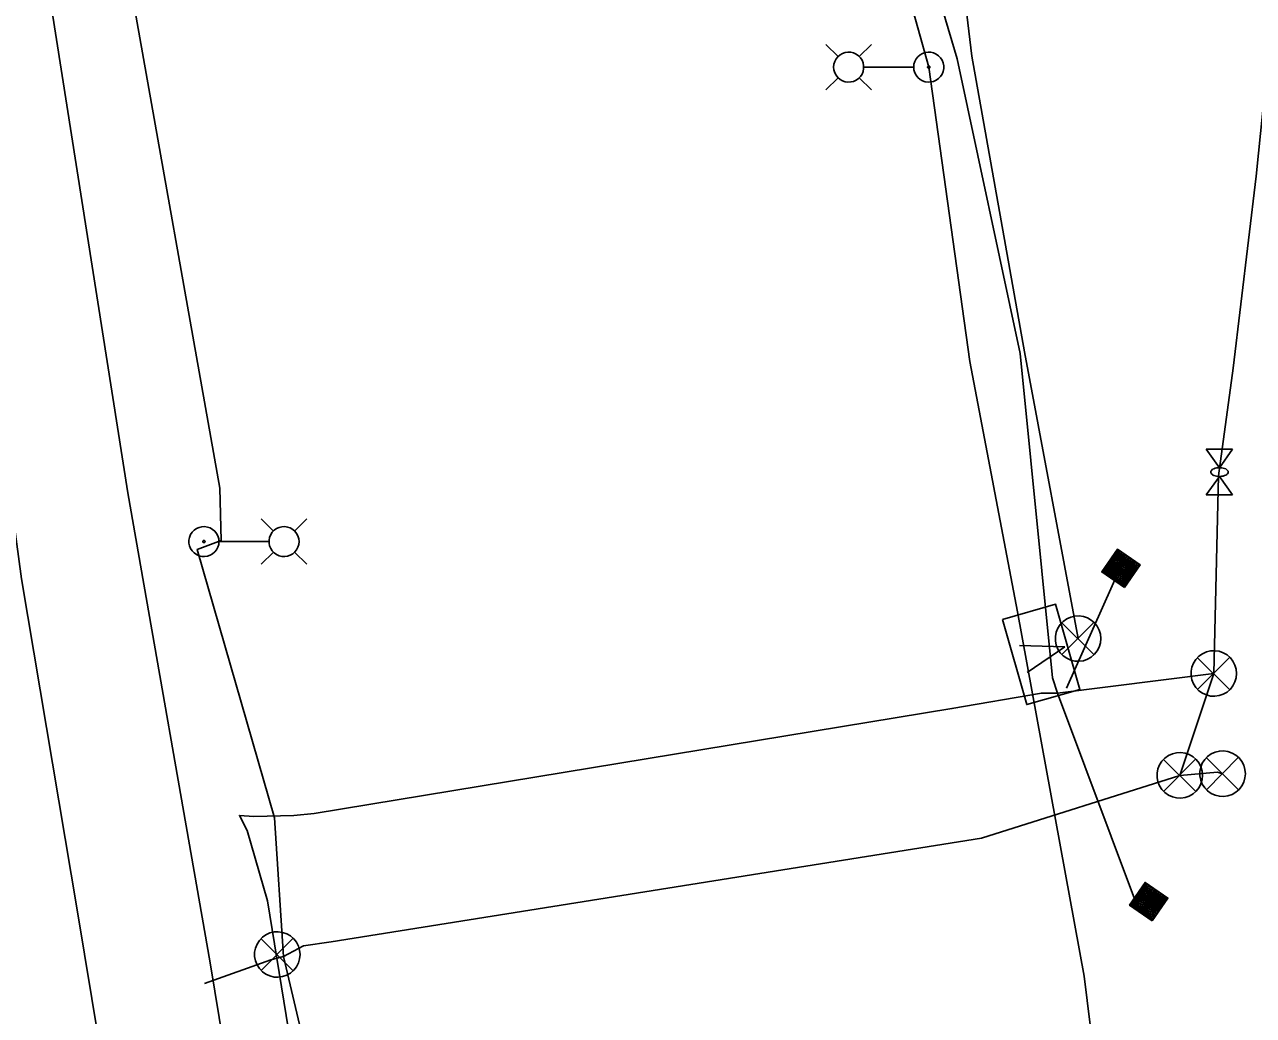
# Model space of a CAD drawing. Extents: x 596028 to 606371, y 330010 to 403088.
# Drawn here: x 604700.8 to 604878.9, y 336030.9 to 336174.5 of the extents above; entities that cross this region are included whole.
import ezdxf

# ---------------------------------------------------------------- set-up
doc = ezdxf.new("R2010")
doc.units = 0
for name, color, linetype in [('E_FTMS', 7, 'Continuous'), ('E_FTMS_Conduit', 7, 'Continuous'), ('E_LTG', 7, 'Continuous'), ('E_LTG_CID', 7, 'Continuous'), ('E_UTL_E_Bold', 7, 'Continuous'), ('E_UTL_E_UG', 7, 'Continuous'), ('E_UTL_FO_UG_QWEST', 7, 'Continuous')]:
    doc.layers.add(name, color=color, linetype=linetype)

msp = doc.modelspace()

# ---------------------------------------------------------------- linework, layer by layer
at = {"layer": 'E_FTMS'}
for p, q in [((604860.22, 336097.75), (604858.43, 336097.41)), ((604859.94, 336097.94), (604858.62, 336097.69)), ((604858.73, 336097.85), (604859.58, 336093.34)), ((604859.66, 336098.13), (604858.82, 336097.97)), ((604858.92, 336098.13), (604859.86, 336093.15)), ((604859.38, 336098.32), (604859.01, 336098.25)), ((604859.12, 336098.41), (604860.14, 336092.95)), ((604859.38, 336098.32), (604860.35, 336093.13)), ((604859.66, 336098.13), (604860.54, 336093.41)), ((604859.94, 336097.94), (604860.74, 336093.69)), ((604860.22, 336097.75), (604860.93, 336093.97)), ((604862.46, 336096.22), (604856.9, 336095.17)), ((604862.18, 336096.41), (604857.09, 336095.45)), ((604862.27, 336095.93), (604857.18, 336094.98)), ((604861.9, 336096.6), (604857.28, 336095.73)), ((604857.39, 336095.89), (604857.62, 336094.68)), ((604861.62, 336096.79), (604857.47, 336096.01)), ((604857.58, 336096.17), (604857.9, 336094.49)), ((604861.34, 336096.98), (604857.67, 336096.29)), ((604857.78, 336096.45), (604858.18, 336094.29)), ((604861.06, 336097.17), (604857.86, 336096.57)), ((604857.97, 336096.73), (604858.46, 336094.1)), ((604860.78, 336097.36), (604858.05, 336096.85)), ((604858.16, 336097.01), (604858.74, 336093.91)), ((604860.5, 336097.56), (604858.24, 336097.13)), ((604858.35, 336097.29), (604859.02, 336093.72)), ((604858.54, 336097.57), (604859.3, 336093.53)), ((604860.5, 336097.56), (604861.12, 336094.25)), ((604860.78, 336097.36), (604861.31, 336094.53)), ((604861.06, 336097.17), (604861.5, 336094.81)), ((604861.34, 336096.98), (604861.69, 336095.09)), ((604861.62, 336096.79), (604861.89, 336095.37)), ((604861.9, 336096.6), (604862.08, 336095.65)), ((604862.18, 336096.41), (604862.27, 336095.93)), ((604857.01, 336095.33), (604857.06, 336095.06)), ((604857.2, 336095.61), (604857.34, 336094.87)), ((604862.08, 336095.65), (604857.46, 336094.79)), ((604861.89, 336095.37), (604857.74, 336094.59)), ((604861.69, 336095.09), (604858.02, 336094.4)), ((604861.5, 336094.81), (604858.3, 336094.21)), ((604861.31, 336094.53), (604858.58, 336094.02)), ((604861.12, 336094.25), (604858.86, 336093.83)), ((604860.93, 336093.97), (604859.14, 336093.64)), ((604860.74, 336093.69), (604859.42, 336093.45)), ((604860.54, 336093.41), (604859.7, 336093.25)), ((604860.35, 336093.13), (604859.98, 336093.06)), ((604844.99, 336084.51), (604851.55, 336084.3)), ((604863.97, 336049.63), (604862.65, 336049.39)), ((604862.76, 336049.55), (604863.61, 336045.03)), ((604863.69, 336049.83), (604862.85, 336049.67)), ((604862.96, 336049.83), (604863.89, 336044.84)), ((604863.41, 336050.02), (604863.04, 336049.95)), ((604863.15, 336050.11), (604864.17, 336044.65)), ((604863.41, 336050.02), (604864.38, 336044.83)), ((604863.69, 336049.83), (604864.58, 336045.11)), ((604863.97, 336049.63), (604864.77, 336045.39)), ((604866.49, 336047.91), (604860.93, 336046.87)), ((604866.21, 336048.1), (604861.12, 336047.15)), ((604865.93, 336048.29), (604861.31, 336047.43)), ((604865.65, 336048.49), (604861.51, 336047.71)), ((604861.61, 336047.87), (604861.93, 336046.18)), ((604865.37, 336048.68), (604861.7, 336047.99)), ((604861.81, 336048.15), (604862.21, 336045.99)), ((604865.09, 336048.87), (604861.89, 336048.27)), ((604862, 336048.43), (604862.49, 336045.8)), ((604864.81, 336049.06), (604862.08, 336048.55)), ((604862.19, 336048.71), (604862.77, 336045.61)), ((604864.53, 336049.25), (604862.27, 336048.83)), ((604862.38, 336048.99), (604863.05, 336045.42)), ((604864.25, 336049.44), (604862.46, 336049.11)), ((604862.57, 336049.27), (604863.33, 336045.22)), ((604864.25, 336049.44), (604864.96, 336045.67)), ((604864.53, 336049.25), (604865.15, 336045.95)), ((604864.81, 336049.06), (604865.34, 336046.23)), ((604865.09, 336048.87), (604865.53, 336046.51)), ((604865.37, 336048.68), (604865.72, 336046.79)), ((604865.65, 336048.49), (604865.92, 336047.07)), ((604865.93, 336048.29), (604866.11, 336047.35)), ((604866.21, 336048.1), (604866.3, 336047.63)), ((604861.04, 336047.03), (604861.09, 336046.76)), ((604866.3, 336047.63), (604861.21, 336046.67)), ((604861.23, 336047.31), (604861.37, 336046.56)), ((604861.42, 336047.59), (604861.65, 336046.37)), ((604866.11, 336047.35), (604861.49, 336046.48)), ((604865.92, 336047.07), (604861.77, 336046.29)), ((604865.72, 336046.79), (604862.05, 336046.1)), ((604865.53, 336046.51), (604862.33, 336045.91)), ((604865.34, 336046.23), (604862.61, 336045.72)), ((604865.15, 336045.95), (604862.89, 336045.52)), ((604864.96, 336045.67), (604863.17, 336045.33)), ((604864.77, 336045.39), (604863.45, 336045.14)), ((604864.58, 336045.11), (604863.73, 336044.95)), ((604864.38, 336044.83), (604864.01, 336044.76))]:
    msp.add_line(p, q, dxfattribs=at)
for points in [[(604860.2, 336092.91), (604856.9, 336095.17), (604859.16, 336098.47), (604862.46, 336096.22)], [(604842.52, 336088.3), (604846.03, 336075.96), (604853.73, 336078.15), (604850.22, 336090.49)], [(604864.23, 336044.61), (604860.93, 336046.87), (604863.19, 336050.17), (604866.49, 336047.91)]]:
    msp.add_lwpolyline(points, close=True, dxfattribs=at)
for points in [[(604856.78, 336085.51), (604856.72, 336086.14), (604856.54, 336086.74), (604856.26, 336087.3), (604855.87, 336087.79), (604855.39, 336088.2), (604854.85, 336088.51), (604854.26, 336088.72), (604853.64, 336088.81), (604853.01, 336088.78), (604852.4, 336088.63), (604851.83, 336088.37), (604851.32, 336088.01), (604850.89, 336087.55), (604850.55, 336087.03), (604850.31, 336086.44), (604850.19, 336085.83), (604850.19, 336085.2), (604850.31, 336084.58), (604850.55, 336084), (604850.89, 336083.47), (604851.32, 336083.02), (604851.83, 336082.66), (604852.4, 336082.39), (604853.01, 336082.25), (604853.64, 336082.22), (604854.26, 336082.31), (604854.85, 336082.51), (604855.39, 336082.82), (604855.87, 336083.24), (604856.26, 336083.73), (604856.54, 336084.29), (604856.72, 336084.89), (604856.78, 336085.51)], [(604855.74, 336087.85), (604851.13, 336083.19)], [(604851.13, 336087.8), (604855.78, 336083.15)], [(604846.1, 336080.6), (604851.55, 336084.3)], [(604876.45, 336080.46), (604876.39, 336081.08), (604876.21, 336081.68), (604875.92, 336082.24), (604875.54, 336082.74), (604875.06, 336083.15), (604874.52, 336083.46), (604873.93, 336083.67), (604873.3, 336083.75), (604872.68, 336083.72), (604872.07, 336083.58), (604871.5, 336083.32), (604870.99, 336082.95), (604870.55, 336082.5), (604870.21, 336081.97), (604869.98, 336081.39), (604869.86, 336080.77), (604869.86, 336080.14), (604869.98, 336079.53), (604870.21, 336078.95), (604870.55, 336078.42), (604870.99, 336077.96), (604871.5, 336077.6), (604872.07, 336077.34), (604872.68, 336077.19), (604873.3, 336077.16), (604873.93, 336077.25), (604874.52, 336077.46), (604875.06, 336077.77), (604875.54, 336078.18), (604875.92, 336078.67), (604876.21, 336079.23), (604876.39, 336079.83), (604876.45, 336080.46)], [(604875.41, 336082.79), (604870.8, 336078.14)], [(604870.8, 336082.75), (604875.45, 336078.09)], [(604877.72, 336065.93), (604877.66, 336066.56), (604877.48, 336067.16), (604877.19, 336067.72), (604876.8, 336068.21), (604876.33, 336068.62), (604875.79, 336068.93), (604875.19, 336069.14), (604874.57, 336069.23), (604873.95, 336069.2), (604873.34, 336069.05), (604872.77, 336068.79), (604872.25, 336068.43), (604871.82, 336067.97), (604871.48, 336067.44), (604871.25, 336066.86), (604871.13, 336066.24), (604871.13, 336065.62), (604871.25, 336065), (604871.48, 336064.42), (604871.82, 336063.89), (604872.25, 336063.44), (604872.77, 336063.07), (604873.34, 336062.81), (604873.95, 336062.66), (604874.57, 336062.63), (604875.19, 336062.72), (604875.79, 336062.93), (604876.33, 336063.24), (604876.8, 336063.65), (604877.19, 336064.15), (604877.48, 336064.7), (604877.66, 336065.31), (604877.72, 336065.93)], [(604871.52, 336065.69), (604871.46, 336066.32), (604871.28, 336066.92), (604871, 336067.48), (604870.61, 336067.97), (604870.14, 336068.38), (604869.59, 336068.69), (604869, 336068.9), (604868.38, 336068.99), (604867.75, 336068.96), (604867.14, 336068.81), (604866.57, 336068.55), (604866.06, 336068.19), (604865.63, 336067.73), (604865.29, 336067.2), (604865.05, 336066.62), (604864.94, 336066), (604864.94, 336065.38), (604865.05, 336064.76), (604865.29, 336064.18), (604865.63, 336063.65), (604866.06, 336063.2), (604866.57, 336062.83), (604867.14, 336062.57), (604867.75, 336062.42), (604868.38, 336062.39), (604869, 336062.48), (604869.59, 336062.69), (604870.14, 336063), (604870.61, 336063.41), (604871, 336063.91), (604871.28, 336064.46), (604871.46, 336065.07), (604871.52, 336065.69)], [(604870.48, 336068.03), (604865.87, 336063.37)], [(604865.87, 336067.98), (604870.53, 336063.33)], [(604876.68, 336068.27), (604872.07, 336063.61)], [(604872.07, 336068.22), (604876.72, 336063.57)], [(604740.69, 336039.73), (604740.63, 336040.35), (604740.45, 336040.95), (604740.16, 336041.51), (604739.78, 336042), (604739.3, 336042.41), (604738.76, 336042.73), (604738.16, 336042.93), (604737.54, 336043.02), (604736.92, 336042.99), (604736.31, 336042.84), (604735.74, 336042.58), (604735.23, 336042.22), (604734.79, 336041.77), (604734.45, 336041.24), (604734.22, 336040.66), (604734.1, 336040.04), (604734.1, 336039.41), (604734.22, 336038.8), (604734.45, 336038.21), (604734.79, 336037.69), (604735.23, 336037.23), (604735.74, 336036.87), (604736.31, 336036.61), (604736.92, 336036.46), (604737.54, 336036.43), (604738.16, 336036.52), (604738.76, 336036.72), (604739.3, 336037.04), (604739.78, 336037.45), (604740.16, 336037.94), (604740.45, 336038.5), (604740.63, 336039.1), (604740.69, 336039.73)], [(604739.65, 336042.06), (604735.04, 336037.4)], [(604735.04, 336042.01), (604739.69, 336037.36)]]:
    msp.add_lwpolyline(points, dxfattribs=at)
at = {"layer": 'E_FTMS_Conduit'}
msp.add_line((604851.8, 336078.35), (604859.6, 336095.87), dxfattribs=at)
for points in [[(604850.5, 336077.62), (604849.76, 336079.84), (604845.07, 336126.86), (604835.92, 336169.53), (604823.85, 336210.31), (604814.33, 336244.56), (604807.54, 336294.32), (604804.4, 336349.36), (604787.77, 336403.56), (604778.06, 336454.77), (604767.68, 336514.34), (604755.05, 336571.74), (604744.37, 336629.18), (604737.87, 336681.73), (604730.03, 336734.18), (604701.87, 336906.78), (604692.35, 336962.82), (604682.52, 337020.66), (604676.08, 337061.02), (604667.84, 337117.16), (604657.46, 337177.3), (604649.41, 337237.66), (604641.55, 337295.97)], [(604853.48, 336085.51), (604845.69, 336127.08), (604838.09, 336169.95), (604835.55, 336190.97), (604824.59, 336266.8)], [(604868.22, 336065.69), (604873.15, 336080.46), (604873.81, 336109.11)], [(604850.49, 336077.6), (604873.15, 336080.46)], [(604771, 335834.87), (604763.88, 335879.23), (604759.82, 335912.24), (604748.18, 335952.13), (604739.7, 336024.65), (604735.96, 336047.52), (604733.03, 336057.72), (604731.89, 336059.88), (604734.01, 336059.73), (604739.81, 336059.87), (604742.74, 336060.14), (604835.17, 336075.36), (604848.16, 336077.62), (604850.5, 336077.62)], [(604862.22, 336046.27), (604850.49, 336077.6)], [(604726.82, 336035.54), (604736.45, 336038.97), (604738.31, 336039.42), (604741.2, 336040.99), (604745.2, 336041.55), (604839.47, 336056.59), (604868.22, 336065.69), (604873.67, 336066.13), (604874.42, 336065.93)]]:
    msp.add_lwpolyline(points, dxfattribs=at)
at = {"layer": 'E_LTG'}
for points in [[(604818.69, 336169.87), (604816.92, 336171.65)], [(604821.74, 336169.87), (604823.52, 336171.65)], [(604818.04, 336168.35), (604818.08, 336167.94), (604818.2, 336167.54), (604818.39, 336167.17), (604818.64, 336166.85), (604818.96, 336166.58), (604819.31, 336166.37), (604819.7, 336166.24), (604820.11, 336166.18), (604820.53, 336166.2), (604820.93, 336166.29), (604821.31, 336166.47), (604821.64, 336166.71), (604821.93, 336167), (604822.15, 336167.35), (604822.31, 336167.74), (604822.38, 336168.14), (604822.38, 336168.56), (604822.31, 336168.96), (604822.15, 336169.35), (604821.93, 336169.69), (604821.64, 336169.99), (604821.31, 336170.23), (604820.93, 336170.41), (604820.53, 336170.5), (604820.11, 336170.52), (604819.7, 336170.46), (604819.31, 336170.33), (604818.96, 336170.12), (604818.64, 336169.85), (604818.39, 336169.53), (604818.2, 336169.16), (604818.08, 336168.76), (604818.04, 336168.35)], [(604829.65, 336168.35), (604829.68, 336167.94), (604829.8, 336167.54), (604829.99, 336167.17), (604830.25, 336166.85), (604830.56, 336166.58), (604830.92, 336166.37), (604831.31, 336166.24), (604831.72, 336166.18), (604832.13, 336166.2), (604832.53, 336166.29), (604832.91, 336166.47), (604833.25, 336166.71), (604833.53, 336167), (604833.76, 336167.35), (604833.91, 336167.74), (604833.99, 336168.14), (604833.99, 336168.56), (604833.91, 336168.96), (604833.76, 336169.35), (604833.53, 336169.69), (604833.25, 336169.99), (604832.91, 336170.23), (604832.53, 336170.41), (604832.13, 336170.5), (604831.72, 336170.52), (604831.31, 336170.46), (604830.92, 336170.33), (604830.56, 336170.12), (604830.25, 336169.85), (604829.99, 336169.53), (604829.8, 336169.16), (604829.68, 336168.76), (604829.65, 336168.35)], [(604822.43, 336168.35), (604829.61, 336168.35)], [(604831.65, 336168.35), (604831.66, 336168.32), (604831.67, 336168.29), (604831.68, 336168.26), (604831.7, 336168.23), (604831.72, 336168.21), (604831.75, 336168.2), (604831.78, 336168.19), (604831.81, 336168.18), (604831.84, 336168.18), (604831.88, 336168.19), (604831.9, 336168.21), (604831.93, 336168.22), (604831.95, 336168.25), (604831.97, 336168.27), (604831.98, 336168.3), (604831.99, 336168.33), (604831.99, 336168.37), (604831.98, 336168.4), (604831.97, 336168.43), (604831.95, 336168.45), (604831.93, 336168.48), (604831.9, 336168.49), (604831.88, 336168.51), (604831.84, 336168.51), (604831.81, 336168.52), (604831.78, 336168.51), (604831.75, 336168.5), (604831.72, 336168.49), (604831.7, 336168.46), (604831.68, 336168.44), (604831.67, 336168.41), (604831.66, 336168.38), (604831.65, 336168.35)], [(604818.69, 336166.82), (604816.92, 336165.05)], [(604821.74, 336166.82), (604823.52, 336165.05)], [(604728.94, 336099.58), (604728.9, 336099.99), (604728.78, 336100.39), (604728.59, 336100.76), (604728.33, 336101.08), (604728.02, 336101.35), (604727.66, 336101.56), (604727.27, 336101.69), (604726.86, 336101.75), (604726.45, 336101.73), (604726.05, 336101.64), (604725.67, 336101.46), (604725.34, 336101.22), (604725.05, 336100.93), (604724.83, 336100.58), (604724.67, 336100.19), (604724.59, 336099.79), (604724.59, 336099.37), (604724.67, 336098.97), (604724.83, 336098.58), (604725.05, 336098.24), (604725.34, 336097.94), (604725.67, 336097.7), (604726.05, 336097.52), (604726.45, 336097.43), (604726.86, 336097.41), (604727.27, 336097.47), (604727.66, 336097.6), (604728.02, 336097.81), (604728.33, 336098.08), (604728.59, 336098.4), (604728.78, 336098.77), (604728.9, 336099.17), (604728.94, 336099.58)], [(604736.84, 336101.11), (604735.06, 336102.88)], [(604740.54, 336099.58), (604740.5, 336099.99), (604740.38, 336100.39), (604740.19, 336100.76), (604739.94, 336101.08), (604739.63, 336101.35), (604739.27, 336101.56), (604738.88, 336101.69), (604738.47, 336101.75), (604738.05, 336101.73), (604737.65, 336101.64), (604737.28, 336101.46), (604736.94, 336101.22), (604736.65, 336100.93), (604736.43, 336100.58), (604736.28, 336100.19), (604736.2, 336099.79), (604736.2, 336099.37), (604736.28, 336098.97), (604736.43, 336098.58), (604736.65, 336098.24), (604736.94, 336097.94), (604737.28, 336097.7), (604737.65, 336097.52), (604738.05, 336097.43), (604738.47, 336097.41), (604738.88, 336097.47), (604739.27, 336097.6), (604739.63, 336097.81), (604739.94, 336098.08), (604740.19, 336098.4), (604740.38, 336098.77), (604740.5, 336099.17), (604740.54, 336099.58)], [(604739.89, 336101.11), (604741.67, 336102.88)], [(604726.93, 336099.58), (604726.92, 336099.61), (604726.91, 336099.64), (604726.9, 336099.67), (604726.88, 336099.7), (604726.86, 336099.72), (604726.83, 336099.73), (604726.8, 336099.74), (604726.77, 336099.75), (604726.74, 336099.75), (604726.71, 336099.74), (604726.68, 336099.72), (604726.65, 336099.71), (604726.63, 336099.68), (604726.61, 336099.66), (604726.6, 336099.63), (604726.59, 336099.6), (604726.59, 336099.56), (604726.6, 336099.53), (604726.61, 336099.5), (604726.63, 336099.48), (604726.65, 336099.45), (604726.68, 336099.44), (604726.71, 336099.42), (604726.74, 336099.42), (604726.77, 336099.41), (604726.8, 336099.42), (604726.83, 336099.43), (604726.86, 336099.44), (604726.88, 336099.47), (604726.9, 336099.49), (604726.91, 336099.52), (604726.92, 336099.55), (604726.93, 336099.58)], [(604736.15, 336099.58), (604728.97, 336099.58)], [(604736.84, 336098.06), (604735.06, 336096.28)], [(604739.89, 336098.06), (604741.67, 336096.28)]]:
    msp.add_lwpolyline(points, dxfattribs=at)
at = {"layer": 'E_LTG_CID'}
for points in [[(604860.11, 335989.96), (604854.33, 336036.59), (604844.7, 336089.4), (604837.8, 336125.66), (604831.82, 336168.35), (604825.46, 336191.21), (604817.98, 336220.94), (604807.08, 336276.87), (604801.41, 336330.83), (604801.85, 336345.65), (604797.14, 336365.04), (604791.67, 336404.29), (604783.31, 336455.52), (604771.22, 336515.74), (604772.73, 336522.21), (604758.88, 336572.41), (604748.05, 336629.75)], [(604774.25, 335835.23), (604767.31, 335879.89), (604757.37, 335915.43), (604754.96, 335952.57), (604741.97, 336023.81), (604738.31, 336039.42), (604736.98, 336059.55), (604725.78, 336098.43), (604729.26, 336099.72), (604729.07, 336107.31), (604715.78, 336182.17), (604702.58, 336256.41), (604700.19, 336268.42), (604697.28, 336268.75), (604700.18, 336270.36), (604692.32, 336329.51), (604678.95, 336405.71), (604671.73, 336440.44), (604669.09, 336440.78), (604671.37, 336442.9), (604666.86, 336479.67), (604654.36, 336555.45), (604643.97, 336613.3)]]:
    msp.add_lwpolyline(points, dxfattribs=at)
at = {"layer": 'E_UTL_E_Bold'}
for points in [[(604872.06, 336112.96), (604875.87, 336112.96)], [(604873.97, 336110.29), (604872.06, 336112.96)], [(604875.87, 336112.96), (604873.97, 336110.29)], [(604875.24, 336109.66), (604875.22, 336109.78), (604875.15, 336109.89), (604875.04, 336110), (604874.89, 336110.1), (604874.7, 336110.17), (604874.5, 336110.23), (604874.27, 336110.27), (604874.03, 336110.29), (604873.79, 336110.29), (604873.55, 336110.26), (604873.33, 336110.21), (604873.14, 336110.14), (604872.97, 336110.05), (604872.84, 336109.95), (604872.75, 336109.84), (604872.7, 336109.72), (604872.7, 336109.6), (604872.75, 336109.48), (604872.84, 336109.37), (604872.97, 336109.26), (604873.14, 336109.18), (604873.33, 336109.11), (604873.55, 336109.06), (604873.79, 336109.03), (604874.03, 336109.02), (604874.27, 336109.04), (604874.5, 336109.08), (604874.7, 336109.14), (604874.89, 336109.22), (604875.04, 336109.31), (604875.15, 336109.42), (604875.22, 336109.54), (604875.24, 336109.66)], [(604873.97, 336109.02), (604872.06, 336106.36)], [(604875.87, 336106.36), (604873.97, 336109.02)], [(604872.06, 336106.36), (604875.87, 336106.36)]]:
    msp.add_lwpolyline(points, dxfattribs=at)
at = {"layer": 'E_UTL_E_UG'}
for points in [[(604724.7, 335948.32), (604716.67, 335995.96), (604708.45, 336045.93), (604700.33, 336094.17), (604695.23, 336131.52), (604687.32, 336184.01), (604683.1, 336206.24), (604681.05, 336213.23), (604679.96, 336218.59), (604675.17, 336249.43), (604675.71, 336256.56), (604687.33, 336263.29), (604693.86, 336264.66), (604704.02, 336267.04)], [(604873.81, 336109.11), (604875.97, 336124.72), (604879.3, 336152.55), (604882.75, 336186.83), (604889.74, 336214.22), (604895.74, 336225.81), (604900.01, 336227.21)]]:
    msp.add_lwpolyline(points, dxfattribs=at)
at = {"layer": 'E_UTL_FO_UG_QWEST'}
msp.add_lwpolyline([(604764.64, 335825.63), (604754.97, 335878.92), (604751.95, 335896.96), (604749.11, 335915.96), (604739.53, 335966.31), (604727.68, 336038.53), (604715.74, 336106.65), (604703.91, 336181.91), (604690.54, 336255.88), (604678.58, 336327.99), (604664.78, 336404.76), (604651.78, 336480.07), (604639.96, 336554.44), (604628.34, 336626.54), (604615.77, 336699.8), (604611.3, 336722.29), (604607.39, 336749.34), (604597.4, 336819.21), (604583.07, 336892.17), (604574.68, 336963.66), (604563.59, 337039.69), (604549.05, 337114), (604536.54, 337190.93), (604536.2, 337193.87)], dxfattribs=at)

doc.saveas('drawing.dxf')
